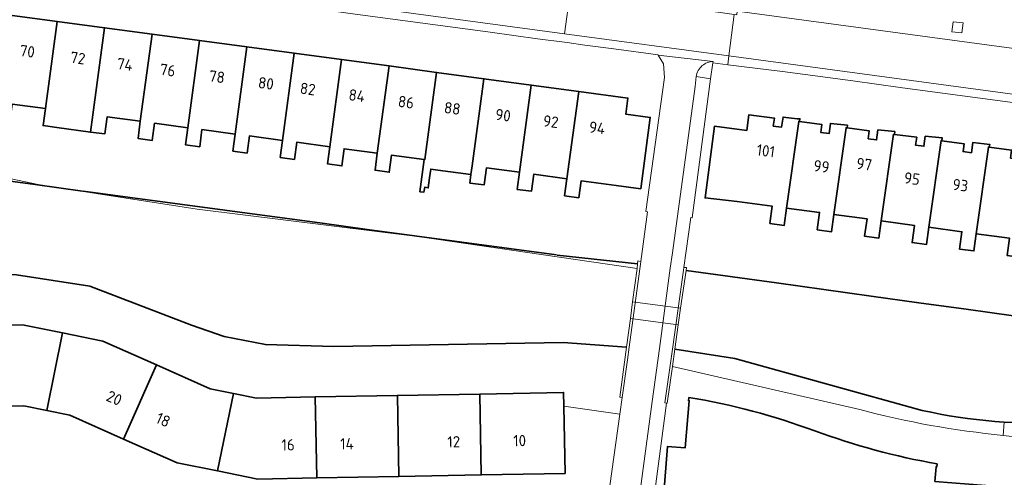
# Model space of a CAD drawing. Extents: x 150256 to 156914, y 461459 to 469481.
# Tile 606 of 656: x 154144 to 154262, y 468110 to 468165. Entities that reach past the tile are written whole.
import ezdxf
from ezdxf.enums import TextEntityAlignment as Align

# ---------------------------------------------------------------- set-up
doc = ezdxf.new("R2010")
doc.units = 0
doc.header["$LTSCALE"] = 0.75
for name, color, linetype, lineweight in [('B-RO-GK-BESCHOEIING-G', 251, 'GK-BESCHOEIING', 35), ('B-RO-GR-GROENVOORZIENING-GV', 251, 'CONTINUOUS', 18), ('B-RO-IE-TERREINAFSCHEIDING_KUNSTMATIG_HEKWERK-G', 251, 'IE-TERREINAFSCHEIDING-KUNSTMATIG', 18), ('B-RO-IE-TERREINAFSCHEIDING_KUNSTMATIG_MUUR-GV', 251, 'CONTINUOUS', 18), ('B-RO-KW-KUNSTWERK_DUIKER-GV', 251, 'CONTINUOUS', 18), ('B-RO-OG-BEBOUWING-GV', 6, 'CONTINUOUS', 35), ('B-RO-OG-BEBOUWING-T18', 1, 'CONTINUOUS', 18), ('B-RO-OG-WATER_SLOOT-GV', 251, 'CONTINUOUS', 18), ('B-RO-VH-VERHARDING_BETONSTRAATSTEEN-GV', 251, 'CONTINUOUS', 18), ('B-RO-VH-VERHARDING_TEGEL-GV', 251, 'CONTINUOUS', 18)]:
    doc.layers.add(name, color=color, linetype=linetype, lineweight=lineweight)
doc.styles.add('NLCS-ISO-M200-T18', font='NLCS-ISO.ttf', dxfattribs={"height": 360})
doc.linetypes.add('GK-BESCHOEIING', pattern='A,30,-5,[1,NLCS.SHX,S=1,R=0,X=0,Y=0],-5', length=40)
doc.linetypes.add('IE-TERREINAFSCHEIDING-KUNSTMATIG', pattern='A,4,[82,NLCS.SHX,S=0.75,R=90,X=0,Y=0],4,-2', length=10)

msp = doc.modelspace()

# ---------------------------------------------------------------- linework, layer by layer
at = {"layer": 'B-RO-GK-BESCHOEIING-G'}
for points in [[(154146.161, 468145.028), (154140.48, 468145.796)], [(154146.161, 468145.028), (154140.48, 468145.796)], [(154151.815, 468144.264), (154146.161, 468145.028)], [(154151.815, 468144.264), (154146.161, 468145.028)], [(154157.469, 468143.502), (154151.895, 468144.253)], [(154157.469, 468143.502), (154151.895, 468144.253)], [(154163.12, 468142.74), (154157.469, 468143.502)], [(154163.12, 468142.74), (154157.469, 468143.502)], [(154168.766, 468141.979), (154163.12, 468142.74)], [(154168.766, 468141.979), (154163.12, 468142.74)], [(154174.397, 468141.22), (154168.766, 468141.979)], [(154174.397, 468141.22), (154168.766, 468141.979)], [(154180.065, 468140.456), (154174.397, 468141.22)], [(154180.065, 468140.456), (154174.397, 468141.22)], [(154185.687, 468139.695), (154180.065, 468140.456)], [(154185.687, 468139.695), (154180.065, 468140.456)], [(154191.332, 468138.932), (154185.687, 468139.695)], [(154191.332, 468138.932), (154185.687, 468139.695)], [(154196.978, 468138.169), (154191.332, 468138.932)], [(154196.978, 468138.169), (154191.332, 468138.932)], [(154202.625, 468137.405), (154196.978, 468138.169)], [(154202.625, 468137.405), (154196.978, 468138.169)], [(154208.232, 468136.647), (154202.625, 468137.405)], [(154208.232, 468136.647), (154202.625, 468137.405)], [(154217.903, 468135.601), (154208.32, 468136.635)], [(154217.903, 468135.601), (154208.32, 468136.635)], [(154216.592, 468125.681), (154209.028, 468126.225), (154181.732, 468125.739), (154173.58, 468125.968), (154168.671, 468126.945), (154164.765, 468128.306), (154152.656, 468132.931), (154143.933, 468134.266), (154135.235, 468134.592), (154130.257, 468133.872), (154114.629, 468129.675), (154105.26, 468124.2), (154096.008, 468117.319)], [(154216.592, 468125.681), (154209.028, 468126.225), (154181.732, 468125.739), (154173.58, 468125.968), (154168.671, 468126.945), (154164.765, 468128.306), (154152.656, 468132.931), (154143.933, 468134.266), (154135.235, 468134.592), (154130.257, 468133.872), (154114.629, 468129.675), (154105.26, 468124.2), (154096.008, 468117.319)], [(154234.454, 468133.315), (154223.666, 468134.815)], [(154234.454, 468133.315), (154223.666, 468134.815)], [(154240.076, 468132.533), (154234.454, 468133.315)], [(154240.076, 468132.533), (154234.454, 468133.315)], [(154245.712, 468131.749), (154240.076, 468132.533)], [(154245.712, 468131.749), (154240.076, 468132.533)], [(154251.369, 468130.962), (154245.712, 468131.749)], [(154251.369, 468130.962), (154245.712, 468131.749)], [(154257.018, 468130.176), (154251.369, 468130.962)], [(154257.018, 468130.176), (154251.369, 468130.962)], [(154262.664, 468129.391), (154257.018, 468130.176)], [(154262.664, 468129.391), (154257.018, 468130.176)], [(154251.774, 468118.143), (154229.487, 468124.302), (154222.334, 468125.415)], [(154251.774, 468118.143), (154229.487, 468124.302), (154222.334, 468125.415)]]:
    msp.add_lwpolyline(points, dxfattribs=at)
msp.add_lwpolyline([(154251.774, 468118.143, 0.0690047), (154269.207, 468116.73)], format="xyb", dxfattribs=at)
msp.add_lwpolyline([(154251.774, 468118.143, 0.0690047), (154269.207, 468116.73)], format="xyb", dxfattribs=at)
at = {"layer": 'B-RO-GR-GROENVOORZIENING-GV'}
msp.add_lwpolyline([(154256.522, 468163.081), (154256.675, 468164.271), (154255.485, 468164.423), (154255.332, 468163.233)], close=True, dxfattribs=at)
msp.add_lwpolyline([(154256.522, 468163.081), (154256.675, 468164.271), (154255.485, 468164.423), (154255.332, 468163.233)], close=True, dxfattribs=at)
at = {"layer": 'B-RO-IE-TERREINAFSCHEIDING_KUNSTMATIG_HEKWERK-G'}
msp.add_lwpolyline([(154215.801, 468117.704), (154209.118, 468118.645)], dxfattribs=at)
msp.add_lwpolyline([(154215.801, 468117.704), (154209.118, 468118.645)], dxfattribs=at)
at = {"layer": 'B-RO-IE-TERREINAFSCHEIDING_KUNSTMATIG_MUUR-GV'}
for points in [[(154217.83, 468135.051), (154217.305, 468131.079), (154217.043, 468129.097), (154216.592, 468125.681), (154215.804, 468119.718), (154216.08, 468119.695), (154216.688, 468124.168), (154216.89, 468125.659), (154218.151, 468135.004), (154218.226, 468135.557), (154218.27, 468135.881), (154217.947, 468135.933), (154217.903, 468135.601)], [(154217.83, 468135.051), (154217.305, 468131.079), (154217.043, 468129.097), (154216.592, 468125.681), (154215.804, 468119.718), (154216.08, 468119.695), (154216.688, 468124.168), (154216.89, 468125.659), (154218.151, 468135.004), (154218.226, 468135.557), (154218.27, 468135.881), (154217.947, 468135.933), (154217.903, 468135.601)], [(154221.335, 468119.006), (154221.424, 468118.998), (154222.042, 468123.359), (154222.334, 468125.415), (154222.745, 468128.315), (154223.026, 468130.295), (154223.666, 468134.815), (154223.713, 468135.147), (154223.412, 468135.175), (154223.368, 468134.857), (154222.048, 468125.441), (154221.154, 468119.022)], [(154221.335, 468119.006), (154221.424, 468118.998), (154222.042, 468123.359), (154222.334, 468125.415), (154222.745, 468128.315), (154223.026, 468130.295), (154223.666, 468134.815), (154223.713, 468135.147), (154223.412, 468135.175), (154223.368, 468134.857), (154222.048, 468125.441), (154221.154, 468119.022)]]:
    msp.add_lwpolyline(points, close=True, dxfattribs=at)
at = {"layer": 'B-RO-KW-KUNSTWERK_DUIKER-GV'}
msp.add_lwpolyline([(154217.043, 468129.097), (154222.745, 468128.315), (154223.026, 468130.295), (154217.305, 468131.079)], close=True, dxfattribs=at)
msp.add_lwpolyline([(154217.043, 468129.097), (154222.745, 468128.315), (154223.026, 468130.295), (154217.305, 468131.079)], close=True, dxfattribs=at)
at = {"layer": 'B-RO-OG-BEBOUWING-GV'}
for points in [[(154147.385, 468154.085), (154148.783, 468164.461), (154143.14, 468165.219), (154141.746, 468154.858), (154141.462, 468152.825), (154143.157, 468152.586), (154143.433, 468154.62)], [(154147.385, 468154.085), (154148.783, 468164.461), (154143.14, 468165.219), (154141.746, 468154.858), (154141.462, 468152.825), (154143.157, 468152.586), (154143.433, 468154.62)], [(154152.767, 468151.285), (154153.035, 468153.321), (154154.432, 468163.702), (154148.783, 468164.461), (154147.385, 468154.085), (154147.11, 468152.05), (154148.74, 468151.829)], [(154152.767, 468151.285), (154153.035, 468153.321), (154154.432, 468163.702), (154148.783, 468164.461), (154147.385, 468154.085), (154147.11, 468152.05), (154148.74, 468151.829)], [(154152.767, 468151.285), (154154.459, 468151.058), (154154.733, 468153.092), (154158.685, 468152.56), (154160.081, 468162.943), (154154.432, 468163.702), (154153.035, 468153.321)], [(154152.767, 468151.285), (154154.459, 468151.058), (154154.733, 468153.092), (154158.685, 468152.56), (154160.081, 468162.943), (154154.432, 468163.702), (154153.035, 468153.321)], [(154160.081, 468162.943), (154158.685, 468152.56), (154158.412, 468150.526), (154160.11, 468150.297), (154160.384, 468152.332), (154164.336, 468151.801), (154165.725, 468162.185)], [(154160.081, 468162.943), (154158.685, 468152.56), (154158.412, 468150.526), (154160.11, 468150.297), (154160.384, 468152.332), (154164.336, 468151.801), (154165.725, 468162.185)], [(154169.979, 468151.049), (154171.37, 468161.427), (154165.725, 468162.185), (154164.336, 468151.801), (154164.063, 468149.766), (154165.76, 468149.538), (154166.029, 468151.574)], [(154169.979, 468151.049), (154171.37, 468161.427), (154165.725, 468162.185), (154164.336, 468151.801), (154164.063, 468149.766), (154165.76, 468149.538), (154166.029, 468151.574)], [(154171.37, 468161.427), (154169.979, 468151.049), (154169.707, 468149.014), (154171.403, 468148.787), (154171.675, 468150.823), (154175.624, 468150.292), (154177.015, 468160.668)], [(154171.37, 468161.427), (154169.979, 468151.049), (154169.707, 468149.014), (154171.403, 468148.787), (154171.675, 468150.823), (154175.624, 468150.292), (154177.015, 468160.668)], [(154177.015, 468160.668), (154175.624, 468150.292), (154175.349, 468148.258), (154177.045, 468148.028), (154177.32, 468150.063), (154181.268, 468149.526), (154182.658, 468159.91)], [(154177.015, 468160.668), (154175.624, 468150.292), (154175.349, 468148.258), (154177.045, 468148.028), (154177.32, 468150.063), (154181.268, 468149.526), (154182.658, 468159.91)], [(154186.908, 468148.763), (154188.306, 468159.151), (154182.658, 468159.91), (154181.268, 468149.526), (154180.99, 468147.491), (154182.684, 468147.259), (154182.958, 468149.294)], [(154186.908, 468148.763), (154188.306, 468159.151), (154182.658, 468159.91), (154181.268, 468149.526), (154180.99, 468147.491), (154182.684, 468147.259), (154182.958, 468149.294)], [(154192.469, 468148.013), (154192.554, 468148.002), (154193.955, 468158.392), (154188.306, 468159.151), (154186.908, 468148.763), (154186.634, 468146.728), (154188.33, 468146.499), (154188.604, 468148.534)], [(154192.469, 468148.013), (154192.554, 468148.002), (154193.955, 468158.392), (154188.306, 468159.151), (154186.908, 468148.763), (154186.634, 468146.728), (154188.33, 468146.499), (154188.604, 468148.534)], [(154198.062, 468146.215), (154198.2, 468147.242), (154199.599, 468157.634), (154193.955, 468158.392), (154192.554, 468148.002), (154192.469, 468148.013), (154191.979, 468144.177), (154192.439, 468144.123), (154192.547, 468144.718), (154192.979, 468144.636), (154193.14, 468145.851), (154193.277, 468146.88), (154194.114, 468146.763)], [(154198.062, 468146.215), (154198.2, 468147.242), (154199.599, 468157.634), (154193.955, 468158.392), (154192.554, 468148.002), (154192.469, 468148.013), (154191.979, 468144.177), (154192.439, 468144.123), (154192.547, 468144.718), (154192.979, 468144.636), (154193.14, 468145.851), (154193.277, 468146.88), (154194.114, 468146.763)], [(154199.599, 468157.634), (154198.2, 468147.242), (154198.062, 468146.215), (154197.926, 468145.207), (154199.621, 468144.979), (154199.89, 468147.016), (154203.84, 468146.493), (154205.243, 468156.876)], [(154199.599, 468157.634), (154198.2, 468147.242), (154198.062, 468146.215), (154197.926, 468145.207), (154199.621, 468144.979), (154199.89, 468147.016), (154203.84, 468146.493), (154205.243, 468156.876)], [(154209.488, 468145.727), (154210.888, 468156.117), (154205.243, 468156.876), (154203.84, 468146.493), (154203.568, 468144.458), (154205.264, 468144.23), (154205.54, 468146.266)], [(154209.488, 468145.727), (154210.888, 468156.117), (154205.243, 468156.876), (154203.84, 468146.493), (154203.568, 468144.458), (154205.264, 468144.23), (154205.54, 468146.266)], [(154210.888, 468156.117), (154209.488, 468145.727), (154209.207, 468143.694), (154210.901, 468143.456), (154211.182, 468145.494), (154215.354, 468144.924), (154218.281, 468144.536), (154219.41, 468153.024), (154216.497, 468153.417), (154216.755, 468155.329)], [(154210.888, 468156.117), (154209.488, 468145.727), (154209.207, 468143.694), (154210.901, 468143.456), (154211.182, 468145.494), (154215.354, 468144.924), (154218.281, 468144.536), (154219.41, 468153.024), (154216.497, 468153.417), (154216.755, 468155.329)], [(154235.632, 468142.232), (154237.086, 468152.549), (154237.188, 468152.535), (154237.231, 468152.863), (154236.908, 468152.865), (154235.214, 468153.071), (154235.054, 468151.871), (154234.06, 468152.003), (154234.185, 468152.945), (154231.148, 468153.349), (154230.899, 468151.485), (154227.074, 468151.994), (154225.937, 468143.45), (154229.759, 468143.002), (154233.925, 468142.455), (154233.652, 468140.397), (154235.36, 468140.172)], [(154235.632, 468142.232), (154237.086, 468152.549), (154237.188, 468152.535), (154237.231, 468152.863), (154236.908, 468152.865), (154235.214, 468153.071), (154235.054, 468151.871), (154234.06, 468152.003), (154234.185, 468152.945), (154231.148, 468153.349), (154230.899, 468151.485), (154227.074, 468151.994), (154225.937, 468143.45), (154229.759, 468143.002), (154233.925, 468142.455), (154233.652, 468140.397), (154235.36, 468140.172)], [(154235.632, 468142.232), (154239.57, 468141.707), (154239.292, 468139.647), (154241.002, 468139.416), (154241.279, 468141.475), (154242.734, 468151.787), (154242.836, 468151.773), (154242.88, 468152.101), (154240.863, 468152.309), (154240.703, 468151.109), (154239.709, 468151.241), (154239.834, 468152.183), (154237.188, 468152.535), (154237.086, 468152.549)], [(154235.632, 468142.232), (154239.57, 468141.707), (154239.292, 468139.647), (154241.002, 468139.416), (154241.279, 468141.475), (154242.734, 468151.787), (154242.836, 468151.773), (154242.88, 468152.101), (154240.863, 468152.309), (154240.703, 468151.109), (154239.709, 468151.241), (154239.834, 468152.183), (154237.188, 468152.535), (154237.086, 468152.549)], [(154246.922, 468140.709), (154248.383, 468151.025), (154248.485, 468151.011), (154248.529, 468151.339), (154246.512, 468151.547), (154246.352, 468150.347), (154245.357, 468150.479), (154245.483, 468151.421), (154242.836, 468151.773), (154242.734, 468151.787), (154241.279, 468141.475), (154245.216, 468140.942), (154244.935, 468138.882), (154246.644, 468138.65)], [(154246.922, 468140.709), (154248.383, 468151.025), (154248.485, 468151.011), (154248.529, 468151.339), (154246.512, 468151.547), (154246.352, 468150.347), (154245.357, 468150.479), (154245.483, 468151.421), (154242.836, 468151.773), (154242.734, 468151.787), (154241.279, 468141.475), (154245.216, 468140.942), (154244.935, 468138.882), (154246.644, 468138.65)], [(154252.573, 468139.944), (154254.031, 468150.263), (154254.134, 468150.249), (154254.177, 468150.577), (154252.16, 468150.785), (154252, 468149.585), (154251.006, 468149.717), (154251.131, 468150.659), (154248.485, 468151.011), (154248.383, 468151.025), (154246.922, 468140.709), (154250.869, 468140.174), (154250.588, 468138.114), (154252.297, 468137.884)], [(154252.573, 468139.944), (154254.031, 468150.263), (154254.134, 468150.249), (154254.177, 468150.577), (154252.16, 468150.785), (154252, 468149.585), (154251.006, 468149.717), (154251.131, 468150.659), (154248.485, 468151.011), (154248.383, 468151.025), (154246.922, 468140.709), (154250.869, 468140.174), (154250.588, 468138.114), (154252.297, 468137.884)], [(154254.134, 468150.249), (154254.031, 468150.263), (154252.573, 468139.944), (154256.511, 468139.414), (154256.233, 468137.355), (154257.953, 468137.123), (154258.23, 468139.183), (154259.68, 468149.501), (154259.782, 468149.487), (154259.826, 468149.815), (154257.809, 468150.023), (154257.649, 468148.823), (154256.655, 468148.955), (154256.78, 468149.897)], [(154254.134, 468150.249), (154254.031, 468150.263), (154252.573, 468139.944), (154256.511, 468139.414), (154256.233, 468137.355), (154257.953, 468137.123), (154258.23, 468139.183), (154259.68, 468149.501), (154259.782, 468149.487), (154259.826, 468149.815), (154257.809, 468150.023), (154257.649, 468148.823), (154256.655, 468148.955), (154256.78, 468149.897)], [(154258.23, 468139.183), (154262.178, 468138.65), (154261.898, 468136.591), (154263.608, 468136.359), (154263.887, 468138.419), (154265.33, 468148.738), (154265.431, 468148.725), (154265.475, 468149.053), (154263.458, 468149.261), (154263.298, 468148.061), (154262.304, 468148.193), (154262.429, 468149.135), (154259.782, 468149.487), (154259.68, 468149.501)], [(154258.23, 468139.183), (154262.178, 468138.65), (154261.898, 468136.591), (154263.608, 468136.359), (154263.887, 468138.419), (154265.33, 468148.738), (154265.431, 468148.725), (154265.475, 468149.053), (154263.458, 468149.261), (154263.298, 468148.061), (154262.304, 468148.193), (154262.429, 468149.135), (154259.782, 468149.487), (154259.68, 468149.501)], [(154147.566, 468118.125), (154149.438, 468127.364), (154144.644, 468128.339), (154137.654, 468128.2), (154137.823, 468118.547), (154144.819, 468118.675)], [(154147.566, 468118.125), (154149.438, 468127.364), (154144.644, 468128.339), (154137.654, 468128.2), (154137.823, 468118.547), (154144.819, 468118.675)], [(154149.438, 468127.364), (154147.566, 468118.125), (154150.312, 468117.574), (154156.7, 468114.734), (154160.627, 468123.548), (154154.232, 468126.388)], [(154149.438, 468127.364), (154147.566, 468118.125), (154150.312, 468117.574), (154156.7, 468114.734), (154160.627, 468123.548), (154154.232, 468126.388)], [(154169.768, 468120.16), (154167.021, 468120.708), (154160.627, 468123.548), (154156.7, 468114.734), (154163.088, 468111.893), (154167.879, 468110.93)], [(154169.768, 468120.16), (154167.021, 468120.708), (154160.627, 468123.548), (154156.7, 468114.734), (154163.088, 468111.893), (154167.879, 468110.93)], [(154169.768, 468120.16), (154167.879, 468110.93), (154172.669, 468109.967), (154179.686, 468110.097), (154179.502, 468119.738), (154172.514, 468119.612)], [(154169.768, 468120.16), (154167.879, 468110.93), (154172.669, 468109.967), (154179.686, 468110.097), (154179.502, 468119.738), (154172.514, 468119.612)], [(154179.686, 468110.097), (154189.484, 468110.278), (154189.3, 468119.915), (154179.502, 468119.738)], [(154179.686, 468110.097), (154189.484, 468110.278), (154189.3, 468119.915), (154179.502, 468119.738)], [(154189.484, 468110.278), (154199.283, 468110.459), (154199.099, 468120.092), (154189.3, 468119.915)], [(154189.484, 468110.278), (154199.283, 468110.459), (154199.099, 468120.092), (154189.3, 468119.915)], [(154199.099, 468120.092), (154199.283, 468110.459), (154209.271, 468110.644), (154209.118, 468118.645), (154209.087, 468120.273)], [(154199.099, 468120.092), (154199.283, 468110.459), (154209.271, 468110.644), (154209.118, 468118.645), (154209.087, 468120.273)]]:
    msp.add_lwpolyline(points, close=True, dxfattribs=at)
for points in [[(154224.007, 468119.691), (154223.964, 468119.297), (154224.042, 468119.289), (154223.583, 468113.688), (154221.461, 468113.859), (154220.968, 468107.772), (154221.05, 468107.765), (154220.718, 468103.613), (154222.217, 468103.497), (154221.587, 468095.448), (154229.304, 468092.095), (154229.429, 468092.389), (154229.356, 468092.42)], [(154224.007, 468119.691), (154223.964, 468119.297), (154224.042, 468119.289), (154223.583, 468113.688), (154221.461, 468113.859), (154220.968, 468107.772), (154221.05, 468107.765), (154220.718, 468103.613), (154222.217, 468103.497), (154221.587, 468095.448), (154229.304, 468092.095), (154229.429, 468092.389), (154229.356, 468092.42)], [(154231.669, 468099.588), (154258.096, 468097.509), (154258.087, 468097.409), (154258.408, 468097.382), (154259.351, 468109.202), (154253.297, 468109.686), (154253.439, 468111.43), (154253.53, 468111.417), (154253.588, 468111.763)], [(154231.669, 468099.588), (154258.096, 468097.509), (154258.087, 468097.409), (154258.408, 468097.382), (154259.351, 468109.202), (154253.297, 468109.686), (154253.439, 468111.43), (154253.53, 468111.417), (154253.588, 468111.763)]]:
    msp.add_lwpolyline(points, dxfattribs=at)
for points in [[(154238.987, 468115.705, 0.0464753), (154224.007, 468119.691)], [(154238.987, 468115.705, 0.0464753), (154224.007, 468119.691)], [(154253.588, 468111.763, -0.0432911), (154238.987, 468115.705)], [(154253.588, 468111.763, -0.0432911), (154238.987, 468115.705)]]:
    msp.add_lwpolyline(points, format="xyb", dxfattribs=at)
at = {"layer": 'B-RO-OG-WATER_SLOOT-GV'}
for points in [[(154143.933, 468134.266), (154152.656, 468132.931), (154164.765, 468128.306), (154168.671, 468126.945), (154173.58, 468125.968), (154181.732, 468125.739), (154209.028, 468126.225), (154216.592, 468125.681), (154217.043, 468129.097), (154217.305, 468131.079), (154217.83, 468135.051), (154192.01, 468138.822), (154165.467, 468142.115), (154146.51, 468145.057), (154139.847, 468146.431)], [(154143.933, 468134.266), (154152.656, 468132.931), (154164.765, 468128.306), (154168.671, 468126.945), (154173.58, 468125.968), (154181.732, 468125.739), (154209.028, 468126.225), (154216.592, 468125.681), (154217.043, 468129.097), (154217.305, 468131.079), (154217.83, 468135.051), (154192.01, 468138.822), (154165.467, 468142.115), (154146.51, 468145.057), (154139.847, 468146.431)], [(154262.664, 468129.391), (154257.018, 468130.176), (154251.369, 468130.962), (154245.712, 468131.749), (154240.076, 468132.533), (154234.454, 468133.315), (154223.666, 468134.815), (154223.026, 468130.295), (154222.745, 468128.315), (154222.334, 468125.415), (154229.487, 468124.302), (154251.774, 468118.143)], [(154262.664, 468129.391), (154257.018, 468130.176), (154251.369, 468130.962), (154245.712, 468131.749), (154240.076, 468132.533), (154234.454, 468133.315), (154223.666, 468134.815), (154223.026, 468130.295), (154222.745, 468128.315), (154222.334, 468125.415), (154229.487, 468124.302), (154251.774, 468118.143)], [(154251.774, 468118.143), (154229.487, 468124.302), (154222.334, 468125.415), (154222.042, 468123.359)], [(154251.774, 468118.143), (154229.487, 468124.302), (154222.334, 468125.415), (154222.042, 468123.359)], [(154222.042, 468123.359), (154244.351, 468118.24)], [(154222.042, 468123.359), (154244.351, 468118.24)], [(154261.434, 468115.159), (154261.535, 468116.756)], [(154261.535, 468116.756), (154261.434, 468115.159)], [(154261.434, 468115.159), (154261.535, 468116.756)], [(154261.535, 468116.756), (154261.434, 468115.159)]]:
    msp.add_lwpolyline(points, dxfattribs=at)
for points in [[(154244.351, 468118.24, 0.0398426), (154261.434, 468115.159)], [(154244.351, 468118.24, 0.0398426), (154261.434, 468115.159)], [(154261.535, 468116.756, -0.0388281), (154251.774, 468118.143)], [(154251.774, 468118.143, 0.0388281), (154261.535, 468116.756)], [(154261.535, 468116.756, -0.0388281), (154251.774, 468118.143)], [(154251.774, 468118.143, 0.0388281), (154261.535, 468116.756)], [(154269.207, 468116.73, -0.0302395), (154261.535, 468116.756)], [(154261.535, 468116.756, 0.0302395), (154269.207, 468116.73)], [(154269.207, 468116.73, -0.0302395), (154261.535, 468116.756)], [(154261.535, 468116.756, 0.0302395), (154269.207, 468116.73)], [(154261.434, 468115.159, 0.0133218), (154267.211, 468114.742)], [(154261.434, 468115.159, 0.0133218), (154267.211, 468114.742)]]:
    msp.add_lwpolyline(points, format="xyb", dxfattribs=at)
at = {"layer": 'B-RO-VH-VERHARDING_BETONSTRAATSTEEN-GV'}
for points in [[(154116.316, 468175.504), (154209.176, 468162.987), (154209.856, 468167.927), (154209.243, 468168.006), (154209.291, 468168.409), (154177.051, 468172.8), (154143.477, 468177.282)], [(154116.316, 468175.504), (154209.176, 468162.987), (154209.856, 468167.927), (154209.243, 468168.006), (154209.291, 468168.409), (154177.051, 468172.8), (154143.477, 468177.282)], [(154143.891, 468170.789), (154149.534, 468170.026), (154155.18, 468169.263), (154160.828, 468168.5), (154164.056, 468168.064), (154166.468, 468167.738), (154172.114, 468166.976), (154177.758, 468166.214), (154183.399, 468165.453), (154189.05, 468164.69), (154194.7, 468163.927), (154200.343, 468163.165), (154205.991, 468162.403), (154209.521, 468161.927), (154211.633, 468161.641), (154215.087, 468161.173), (154220.349, 468160.46), (154220.366, 468160.458), (154226.885, 468159.698), (154226.849, 468159.528), (154228.647, 468159.304), (154228.776, 468160.342), (154209.176, 468162.987), (154116.316, 468175.504)], [(154143.891, 468170.789), (154149.534, 468170.026), (154155.18, 468169.263), (154160.828, 468168.5), (154164.056, 468168.064), (154166.468, 468167.738), (154172.114, 468166.976), (154177.758, 468166.214), (154183.399, 468165.453), (154189.05, 468164.69), (154194.7, 468163.927), (154200.343, 468163.165), (154205.991, 468162.403), (154209.521, 468161.927), (154211.633, 468161.641), (154215.087, 468161.173), (154220.349, 468160.46), (154220.366, 468160.458), (154226.885, 468159.698), (154226.849, 468159.528), (154228.647, 468159.304), (154228.776, 468160.342), (154209.176, 468162.987), (154116.316, 468175.504)], [(154295.68, 468156.769), (154229.746, 468165.674), (154229.725, 468165.254), (154229.407, 468165.295), (154228.776, 468160.342), (154304.874, 468150.084)], [(154295.68, 468156.769), (154229.746, 468165.674), (154229.725, 468165.254), (154229.407, 468165.295), (154228.776, 468160.342), (154304.874, 468150.084)], [(154224.856, 468157.884), (154226.597, 468157.627), (154226.849, 468159.528), (154226.885, 468159.698)], [(154224.856, 468157.884), (154226.597, 468157.627), (154226.849, 468159.528), (154226.885, 468159.698)], [(154304.874, 468150.084), (154228.776, 468160.342), (154228.647, 468159.304), (154235.14, 468158.497), (154237.872, 468158.129), (154243.522, 468157.368), (154249.174, 468156.607), (154254.82, 468155.846), (154260.466, 468155.085), (154266.111, 468154.324)], [(154304.874, 468150.084), (154228.776, 468160.342), (154228.647, 468159.304), (154235.14, 468158.497), (154237.872, 468158.129), (154243.522, 468157.368), (154249.174, 468156.607), (154254.82, 468155.846), (154260.466, 468155.085), (154266.111, 468154.324)]]:
    msp.add_lwpolyline(points, dxfattribs=at)
msp.add_lwpolyline([(154228.776, 468160.342), (154229.407, 468165.295), (154228.58, 468165.401), (154219.232, 468166.716), (154219.204, 468166.718), (154209.856, 468167.927), (154209.176, 468162.987)], close=True, dxfattribs=at)
msp.add_lwpolyline([(154228.776, 468160.342), (154229.407, 468165.295), (154228.58, 468165.401), (154219.232, 468166.716), (154219.204, 468166.718), (154209.856, 468167.927), (154209.176, 468162.987)], close=True, dxfattribs=at)
for points in [[(154226.885, 468159.698, 0.0853876), (154226.204, 468159.554)], [(154226.885, 468159.698, 0.0853876), (154226.204, 468159.554)], [(154225.125, 468158.612, 0.0868606), (154224.856, 468157.884)], [(154225.125, 468158.612, 0.0868606), (154224.856, 468157.884)], [(154225.608, 468159.194, 0.0873547), (154225.125, 468158.612)], [(154225.608, 468159.194, 0.0873547), (154225.125, 468158.612)], [(154226.204, 468159.554, 0.0876869), (154225.608, 468159.194)], [(154226.204, 468159.554, 0.0876869), (154225.608, 468159.194)]]:
    msp.add_lwpolyline(points, format="xyb", dxfattribs=at)
at = {"layer": 'B-RO-VH-VERHARDING_TEGEL-GV'}
for points in [[(154296.276, 468161.227), (154230.267, 468170.155), (154229.746, 468165.674), (154295.68, 468156.769)], [(154296.276, 468161.227), (154230.267, 468170.155), (154229.746, 468165.674), (154295.68, 468156.769)], [(154256.522, 468163.081), (154255.332, 468163.233), (154255.485, 468164.423), (154256.675, 468164.271)], [(154256.522, 468163.081), (154255.332, 468163.233), (154255.485, 468164.423), (154256.675, 468164.271)], [(154216.876, 468098.795), (154216.694, 468097.364), (154218.457, 468097.074), (154221.335, 468119.006), (154221.154, 468119.022), (154222.048, 468125.441), (154223.368, 468134.857), (154223.412, 468135.175), (154224.229, 468141.11), (154224.403, 468141.08), (154226.597, 468157.627), (154224.856, 468157.884), (154224.74, 468156.724), (154222.038, 468136.907), (154221.789, 468135.072), (154220.495, 468125.517), (154219.641, 468119.214)], [(154216.876, 468098.795), (154216.694, 468097.364), (154218.457, 468097.074), (154221.335, 468119.006), (154221.154, 468119.022), (154222.048, 468125.441), (154223.368, 468134.857), (154223.412, 468135.175), (154224.229, 468141.11), (154224.403, 468141.08), (154226.597, 468157.627), (154224.856, 468157.884), (154224.74, 468156.724), (154222.038, 468136.907), (154221.789, 468135.072), (154220.495, 468125.517), (154219.641, 468119.214)]]:
    msp.add_lwpolyline(points, close=True, dxfattribs=at)
for points in [[(154226.885, 468159.698), (154220.366, 468160.458), (154220.972, 468159.416), (154221.095, 468157.779), (154218.891, 468141.827), (154219.071, 468141.796), (154218.27, 468135.881), (154218.226, 468135.557), (154218.151, 468135.004), (154216.89, 468125.659), (154216.688, 468124.168), (154216.08, 468119.695), (154215.801, 468117.704)], [(154226.885, 468159.698), (154220.366, 468160.458), (154220.972, 468159.416), (154221.095, 468157.779), (154218.891, 468141.827), (154219.071, 468141.796), (154218.27, 468135.881), (154218.226, 468135.557), (154218.151, 468135.004), (154216.89, 468125.659), (154216.688, 468124.168), (154216.08, 468119.695), (154215.801, 468117.704)], [(154215.801, 468117.704), (154213.429, 468100.899), (154213.425, 468100.858), (154213.348, 468100.157), (154213.223, 468099.246), (154216.876, 468098.795), (154219.641, 468119.214), (154220.495, 468125.517), (154221.789, 468135.072), (154222.038, 468136.907), (154224.74, 468156.724), (154224.856, 468157.884)], [(154215.801, 468117.704), (154213.429, 468100.899), (154213.425, 468100.858), (154213.348, 468100.157), (154213.223, 468099.246), (154216.876, 468098.795), (154219.641, 468119.214), (154220.495, 468125.517), (154221.789, 468135.072), (154222.038, 468136.907), (154224.74, 468156.724), (154224.856, 468157.884)]]:
    msp.add_lwpolyline(points, dxfattribs=at)
for points in [[(154226.204, 468159.554, -0.0853876), (154226.885, 468159.698)], [(154226.204, 468159.554, -0.0853876), (154226.885, 468159.698)], [(154224.856, 468157.884, -0.0868606), (154225.125, 468158.612)], [(154224.856, 468157.884, -0.0868606), (154225.125, 468158.612)], [(154225.125, 468158.612, -0.0873547), (154225.608, 468159.194)], [(154225.125, 468158.612, -0.0873547), (154225.608, 468159.194)], [(154225.608, 468159.194, -0.0876869), (154226.204, 468159.554)], [(154225.608, 468159.194, -0.0876869), (154226.204, 468159.554)]]:
    msp.add_lwpolyline(points, format="xyb", dxfattribs=at)

# ---------------------------------------------------------------- texts
at = {"layer": 'B-RO-OG-BEBOUWING-T18', "style": 'NLCS-ISO-M200-T18'}
for s, rotation, p in [('70', 352.4, (154145.233, 468160.902)), ('70', 352.4, (154145.233, 468160.902)), ('72', 352.4, (154151.25, 468160.094)), ('72', 352.4, (154151.25, 468160.094)), ('74', 352.4, (154156.852, 468159.341)), ('74', 352.4, (154156.852, 468159.341)), ('76', 352.4, (154161.949, 468158.656)), ('76', 352.4, (154161.949, 468158.656)), ('78', 352.4, (154167.811, 468157.869)), ('78', 352.4, (154167.811, 468157.869)), ('80', 352.4, (154173.651, 468157.084)), ('80', 352.4, (154173.651, 468157.084)), ('82', 352.4, (154178.627, 468156.416)), ('82', 352.4, (154178.627, 468156.416)), ('84', 352.4, (154184.467, 468155.631)), ('84', 352.4, (154184.467, 468155.631)), ('86', 352.4, (154190.33, 468154.843)), ('86', 352.4, (154190.33, 468154.843)), ('88', 352.4, (154195.839, 468154.103)), ('88', 352.4, (154195.839, 468154.103)), ('90', 352.4, (154201.88, 468153.292)), ('90', 352.4, (154201.88, 468153.292)), ('92', 352.4, (154207.567, 468152.528)), ('92', 352.4, (154207.567, 468152.528)), ('94', 352.4, (154213.084, 468151.786)), ('94', 352.4, (154213.084, 468151.786)), ('101', 352.4, (154233.163, 468149.046)), ('101', 352.4, (154233.163, 468149.046)), ('99', 352.4, (154239.798, 468147.194)), ('99', 352.4, (154239.798, 468147.194)), ('97', 352.4, (154244.886, 468147.465)), ('97', 352.4, (154244.886, 468147.465)), ('95', 352.4, (154250.577, 468145.739)), ('95', 352.4, (154250.577, 468145.739)), ('93', 352.4, (154256.335, 468144.962)), ('93', 352.4, (154256.335, 468144.962)), ('20', 336, (154155.583, 468119.608)), ('20', 336, (154155.583, 468119.608)), ('18', 336, (154161.409, 468117.017)), ('18', 336, (154161.409, 468117.017)), ('12', 1, (154196.009, 468114.399)), ('12', 1, (154196.009, 468114.399)), ('10', 1.1, (154203.854, 468114.544)), ('10', 1.1, (154203.854, 468114.544)), ('16', 1.1, (154176.284, 468114.035)), ('16', 1.1, (154176.284, 468114.035)), ('14', 1, (154183.29, 468114.164)), ('14', 1, (154183.29, 468114.164))]:
    msp.add_text(s, height=1.35, rotation=rotation, dxfattribs=at).set_placement(p, align=Align.MIDDLE)

doc.saveas('drawing.dxf')
